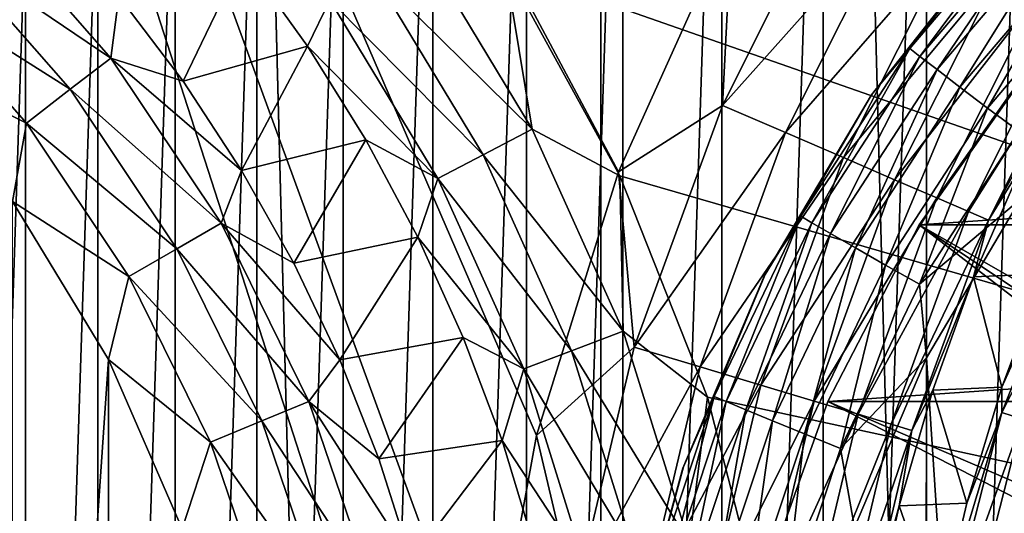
# Model space of a CAD drawing. Header units: millimetres. Extents: x -60 to 60, y -60 to 60.
# Tile 291 of 367: x 46.19 to 48.86, y 1.27 to 2.61. Entities that reach past the tile are written whole.
import ezdxf

# ---------------------------------------------------------------- set-up
doc = ezdxf.new("R2010")
doc.units = ezdxf.units.MM
doc.header["$LTSCALE"] = 81.481481
for name, color, linetype in [('184', 7, 'CONTINUOUS'), ('186', 7, 'CONTINUOUS'), ('191', 7, 'CONTINUOUS'), ('209', 7, 'CONTINUOUS'), ('229', 7, 'CONTINUOUS'), ('233', 7, 'CONTINUOUS'), ('236', 7, 'CONTINUOUS'), ('239', 7, 'CONTINUOUS'), ('3', 7, 'CONTINUOUS'), ('325', 7, 'CONTINUOUS'), ('331', 7, 'CONTINUOUS'), ('332', 7, 'CONTINUOUS'), ('34', 7, 'CONTINUOUS'), ('42', 7, 'CONTINUOUS'), ('5', 7, 'CONTINUOUS'), ('87', 7, 'CONTINUOUS'), ('9', 7, 'CONTINUOUS')]:
    doc.layers.add(name, color=color, linetype=linetype)

msp = doc.modelspace()

# ---------------------------------------------------------------- linework, layer by layer
at = {"layer": '184', "color": 7, "linetype": 'Continuous', "true_color": 0xf5f5f5}
for points in [[(48.9019, 2.2108, 2.9825), (48.7723, 1.9114, 2.9825), (48.9648, 1.92, 13.0175), (48.9019, 2.2108, 2.9825)], [(48.7723, 1.9114, 2.9825), (48.6618, 1.6045, 2.9825), (48.8491, 1.6127, 13.0175), (48.7723, 1.9114, 2.9825)], [(48.9648, 1.92, 13.0175), (48.7723, 1.9114, 2.9825), (48.8491, 1.6127, 13.0175), (48.9648, 1.92, 13.0175)], [(48.6618, 1.6045, 2.9825), (48.5708, 1.2913, 2.9825), (48.7538, 1.2985, 13.0175), (48.6618, 1.6045, 2.9825)], [(48.8491, 1.6127, 13.0175), (48.6618, 1.6045, 2.9825), (48.7538, 1.2985, 13.0175), (48.8491, 1.6127, 13.0175)], [(48.5708, 1.2913, 2.9825), (48.4997, 0.9729, 2.9825), (48.6793, 0.9788, 13.0175), (48.5708, 1.2913, 2.9825)], [(48.7538, 1.2985, 13.0175), (48.5708, 1.2913, 2.9825), (48.6793, 0.9788, 13.0175), (48.7538, 1.2985, 13.0175)]]:
    msp.add_3dface(points, dxfattribs=at)
at = {"layer": '186', "color": 7, "linetype": 'Continuous', "true_color": 0xf5f5f5}
for points in [[(48.4045, 2.9996, 2.0188), (48.0914, 2.3762, 2.0188), (48.5655, 2.9067, 2.0745), (48.4045, 2.9996, 2.0188)], [(48.4045, 2.9996, 2.0188), (48.1171, 2.8777, 2), (48.0914, 2.3762, 2.0188), (48.4045, 2.9996, 2.0188)], [(48.5655, 2.9067, 2.0745), (48.0914, 2.3762, 2.0188), (48.2621, 2.3025, 2.0745), (48.5655, 2.9067, 2.0745)], [(48.5655, 2.9067, 2.0745), (48.2621, 2.3025, 2.0745), (48.7141, 2.8209, 2.1651), (48.5655, 2.9067, 2.0745)], [(48.1171, 2.8777, 2), (47.8102, 2.1958, 2), (48.0914, 2.3762, 2.0188), (48.1171, 2.8777, 2)], [(48.7141, 2.8209, 2.1651), (48.2621, 2.3025, 2.0745), (48.4197, 2.2346, 2.1651), (48.7141, 2.8209, 2.1651)], [(48.7141, 2.8209, 2.1651), (48.4197, 2.2346, 2.1651), (48.8448, 2.7454, 2.2872), (48.7141, 2.8209, 2.1651)], [(48.8448, 2.7454, 2.2872), (48.4197, 2.2346, 2.1651), (48.5582, 2.1748, 2.2872), (48.8448, 2.7454, 2.2872)], [(48.8448, 2.7454, 2.2872), (48.5582, 2.1748, 2.2872), (48.9526, 2.6832, 2.436), (48.8448, 2.7454, 2.2872)], [(48.9526, 2.6832, 2.436), (48.5582, 2.1748, 2.2872), (48.6725, 2.1255, 2.436), (48.9526, 2.6832, 2.436)], [(48.9526, 2.6832, 2.436), (48.6725, 2.1255, 2.436), (49.0335, 2.6365, 2.6061), (48.9526, 2.6832, 2.436)], [(49.0335, 2.6365, 2.6061), (48.6725, 2.1255, 2.436), (48.7583, 2.0885, 2.6061), (49.0335, 2.6365, 2.6061)], [(49.0335, 2.6365, 2.6061), (48.7583, 2.0885, 2.6061), (49.0844, 2.6071, 2.7911), (49.0335, 2.6365, 2.6061)], [(49.0844, 2.6071, 2.7911), (48.7583, 2.0885, 2.6061), (48.8122, 2.0652, 2.7911), (49.0844, 2.6071, 2.7911)], [(49.0499, 2.5014, 2.9825), (49.0844, 2.6071, 2.7911), (48.8122, 2.0652, 2.7911), (49.0499, 2.5014, 2.9825)], [(48.9019, 2.2108, 2.9825), (49.0499, 2.5014, 2.9825), (48.8122, 2.0652, 2.7911), (48.9019, 2.2108, 2.9825)], [(48.0914, 2.3762, 2.0188), (47.8102, 2.1958, 2), (47.8528, 1.7206, 2.0188), (48.0914, 2.3762, 2.0188)], [(48.0914, 2.3762, 2.0188), (47.8528, 1.7206, 2.0188), (48.2621, 2.3025, 2.0745), (48.0914, 2.3762, 2.0188)], [(48.2621, 2.3025, 2.0745), (47.8528, 1.7206, 2.0188), (48.0309, 1.6673, 2.0745), (48.2621, 2.3025, 2.0745)], [(48.2621, 2.3025, 2.0745), (48.0309, 1.6673, 2.0745), (48.4197, 2.2346, 2.1651), (48.2621, 2.3025, 2.0745)], [(48.4197, 2.2346, 2.1651), (48.0309, 1.6673, 2.0745), (48.1953, 1.6181, 2.1651), (48.4197, 2.2346, 2.1651)], [(48.4197, 2.2346, 2.1651), (48.1953, 1.6181, 2.1651), (48.5582, 2.1748, 2.2872), (48.4197, 2.2346, 2.1651)], [(47.8102, 2.1958, 2), (47.5878, 1.4819, 2), (47.8528, 1.7206, 2.0188), (47.8102, 2.1958, 2)], [(48.7723, 1.9114, 2.9825), (48.9019, 2.2108, 2.9825), (48.8122, 2.0652, 2.7911), (48.7723, 1.9114, 2.9825)], [(48.5582, 2.1748, 2.2872), (48.1953, 1.6181, 2.1651), (48.3398, 1.5748, 2.2872), (48.5582, 2.1748, 2.2872)], [(48.5582, 2.1748, 2.2872), (48.3398, 1.5748, 2.2872), (48.6725, 2.1255, 2.436), (48.5582, 2.1748, 2.2872)], [(48.6725, 2.1255, 2.436), (48.3398, 1.5748, 2.2872), (48.4591, 1.5391, 2.436), (48.6725, 2.1255, 2.436)], [(48.6725, 2.1255, 2.436), (48.4591, 1.5391, 2.436), (48.7583, 2.0885, 2.6061), (48.6725, 2.1255, 2.436)], [(48.7583, 2.0885, 2.6061), (48.4591, 1.5391, 2.436), (48.5485, 1.5123, 2.6061), (48.7583, 2.0885, 2.6061)], [(48.7583, 2.0885, 2.6061), (48.5485, 1.5123, 2.6061), (48.8122, 2.0652, 2.7911), (48.7583, 2.0885, 2.6061)], [(48.8122, 2.0652, 2.7911), (48.5485, 1.5123, 2.6061), (48.6048, 1.4955, 2.7911), (48.8122, 2.0652, 2.7911)], [(48.7723, 1.9114, 2.9825), (48.8122, 2.0652, 2.7911), (48.6048, 1.4955, 2.7911), (48.7723, 1.9114, 2.9825)], [(48.6618, 1.6045, 2.9825), (48.7723, 1.9114, 2.9825), (48.6048, 1.4955, 2.7911), (48.6618, 1.6045, 2.9825)], [(47.8528, 1.7206, 2.0188), (47.5878, 1.4819, 2), (47.6919, 1.0418, 2.0188), (47.8528, 1.7206, 2.0188)], [(47.8528, 1.7206, 2.0188), (47.6919, 1.0418, 2.0188), (48.0309, 1.6673, 2.0745), (47.8528, 1.7206, 2.0188)], [(48.0309, 1.6673, 2.0745), (47.6919, 1.0418, 2.0188), (47.875, 1.0095, 2.0745), (48.0309, 1.6673, 2.0745)], [(48.0309, 1.6673, 2.0745), (47.875, 1.0095, 2.0745), (48.1953, 1.6181, 2.1651), (48.0309, 1.6673, 2.0745)], [(48.1953, 1.6181, 2.1651), (47.875, 1.0095, 2.0745), (48.044, 0.9797, 2.1651), (48.1953, 1.6181, 2.1651)], [(48.1953, 1.6181, 2.1651), (48.044, 0.9797, 2.1651), (48.3398, 1.5748, 2.2872), (48.1953, 1.6181, 2.1651)], [(48.5708, 1.2913, 2.9825), (48.6618, 1.6045, 2.9825), (48.6048, 1.4955, 2.7911), (48.5708, 1.2913, 2.9825)], [(48.3398, 1.5748, 2.2872), (48.044, 0.9797, 2.1651), (48.1926, 0.9535, 2.2872), (48.3398, 1.5748, 2.2872)], [(48.3398, 1.5748, 2.2872), (48.1926, 0.9535, 2.2872), (48.4591, 1.5391, 2.436), (48.3398, 1.5748, 2.2872)], [(48.4591, 1.5391, 2.436), (48.1926, 0.9535, 2.2872), (48.3152, 0.9319, 2.436), (48.4591, 1.5391, 2.436)], [(48.4591, 1.5391, 2.436), (48.3152, 0.9319, 2.436), (48.5485, 1.5123, 2.6061), (48.4591, 1.5391, 2.436)], [(48.5485, 1.5123, 2.6061), (48.3152, 0.9319, 2.436), (48.4071, 0.9156, 2.6061), (48.5485, 1.5123, 2.6061)], [(48.5485, 1.5123, 2.6061), (48.4071, 0.9156, 2.6061), (48.6048, 1.4955, 2.7911), (48.5485, 1.5123, 2.6061)], [(48.6048, 1.4955, 2.7911), (48.4071, 0.9156, 2.6061), (48.465, 0.9054, 2.7911), (48.6048, 1.4955, 2.7911)], [(48.5708, 1.2913, 2.9825), (48.6048, 1.4955, 2.7911), (48.465, 0.9054, 2.7911), (48.5708, 1.2913, 2.9825)], [(47.5878, 1.4819, 2), (47.453, 0.7464, 2), (47.6919, 1.0418, 2.0188), (47.5878, 1.4819, 2)], [(48.4997, 0.9729, 2.9825), (48.5708, 1.2913, 2.9825), (48.465, 0.9054, 2.7911), (48.4997, 0.9729, 2.9825)]]:
    msp.add_3dface(points, dxfattribs=at)
at = {"layer": '191', "color": 7, "linetype": 'Continuous', "true_color": 0xf5f5f5}
for points in [[(48.9648, 1.92, 13.0175), (48.8491, 1.6127, 13.0175), (49.0802, 2.1269, 13.2089), (48.9648, 1.92, 13.0175)], [(48.8491, 1.6127, 13.0175), (48.8492, 1.5436, 13.2089), (49.0802, 2.1269, 13.2089), (48.8491, 1.6127, 13.0175)], [(48.8492, 1.5436, 13.2089), (49.1333, 2.1018, 13.3939), (49.0802, 2.1269, 13.2089), (48.8492, 1.5436, 13.2089)], [(48.9051, 1.5255, 13.3939), (49.1333, 2.1018, 13.3939), (48.8492, 1.5436, 13.2089), (48.9051, 1.5255, 13.3939)], [(48.8491, 1.6127, 13.0175), (48.7538, 1.2985, 13.0175), (48.8492, 1.5436, 13.2089), (48.8491, 1.6127, 13.0175)], [(48.6793, 0.9788, 13.0175), (48.6932, 0.936, 13.2089), (48.8492, 1.5436, 13.2089), (48.6793, 0.9788, 13.0175)], [(48.7538, 1.2985, 13.0175), (48.6793, 0.9788, 13.0175), (48.8492, 1.5436, 13.2089), (48.7538, 1.2985, 13.0175)], [(48.6932, 0.936, 13.2089), (48.9051, 1.5255, 13.3939), (48.8492, 1.5436, 13.2089), (48.6932, 0.936, 13.2089)], [(48.751, 0.925, 13.3939), (48.9051, 1.5255, 13.3939), (48.6932, 0.936, 13.2089), (48.751, 0.925, 13.3939)], [(48.751, 0.925, 13.3939), (48.9696, 1.4195, 13.5639), (48.9051, 1.5255, 13.3939), (48.751, 0.925, 13.3939)], [(48.903, 1.2469, 13.5388), (48.9696, 1.4195, 13.5639), (48.751, 0.925, 13.3939), (48.903, 1.2469, 13.5388)]]:
    msp.add_3dface(points, dxfattribs=at)
at = {"layer": '209', "color": 151, "linetype": 'Continuous', "true_color": 0x7dbfed}
for points in [[(46.0737, 33.4741, 28.5), (47.7624, -31.017, 28.5), (47.7624, 31.017, 28.5), (46.0737, 33.4741, 28.5)], [(46.0737, -33.4741, 28.5), (47.7624, -31.017, 28.5), (46.0737, 33.4741, 28.5), (46.0737, -33.4741, 28.5)], [(47.7624, 31.017, 28.5), (49.3203, -28.4747, 28.5), (49.3203, 28.4747, 28.5), (47.7624, 31.017, 28.5)], [(47.7624, -31.017, 28.5), (49.3203, -28.4747, 28.5), (47.7624, 31.017, 28.5), (47.7624, -31.017, 28.5)]]:
    msp.add_3dface(points, dxfattribs=at)
at = {"layer": '229', "color": 151, "linetype": 'Continuous', "true_color": 0x7dbfed}
for points in [[(48.6446, -4.3016, 17.3), (48.9277, 4.3483, 17.3), (48.9277, -4.3483, 17.3), (48.6446, -4.3016, 17.3)], [(48.6446, 4.3016, 17.3), (48.9277, 4.3483, 17.3), (48.6446, -4.3016, 17.3), (48.6446, 4.3016, 17.3)], [(48.365, -4.2364, 17.3), (48.6446, 4.3016, 17.3), (48.6446, -4.3016, 17.3), (48.365, -4.2364, 17.3)], [(48.365, 4.2364, 17.3), (48.6446, 4.3016, 17.3), (48.365, -4.2364, 17.3), (48.365, 4.2364, 17.3)], [(48.0904, 4.1531, 17.3), (48.365, 4.2364, 17.3), (48.0904, -4.1531, 17.3), (48.0904, 4.1531, 17.3)], [(48.0904, -4.1531, 17.3), (48.365, 4.2364, 17.3), (48.365, -4.2364, 17.3), (48.0904, -4.1531, 17.3)], [(47.8218, 4.052, 17.3), (48.0904, 4.1531, 17.3), (47.8218, -4.052, 17.3), (47.8218, 4.052, 17.3)], [(47.8218, -4.052, 17.3), (48.0904, 4.1531, 17.3), (48.0904, -4.1531, 17.3), (47.8218, -4.052, 17.3)], [(47.5604, 3.9336, 17.3), (47.8218, 4.052, 17.3), (47.5604, -3.9336, 17.3), (47.5604, 3.9336, 17.3)], [(47.5604, -3.9336, 17.3), (47.8218, 4.052, 17.3), (47.8218, -4.052, 17.3), (47.5604, -3.9336, 17.3)], [(47.3072, 3.7983, 17.3), (47.5604, 3.9336, 17.3), (47.3072, -3.7983, 17.3), (47.3072, 3.7983, 17.3)], [(47.3072, -3.7983, 17.3), (47.5604, 3.9336, 17.3), (47.5604, -3.9336, 17.3), (47.3072, -3.7983, 17.3)], [(47.0635, 3.6467, 17.3), (47.3072, 3.7983, 17.3), (47.0635, -3.6467, 17.3), (47.0635, 3.6467, 17.3)], [(47.0635, -3.6467, 17.3), (47.3072, 3.7983, 17.3), (47.3072, -3.7983, 17.3), (47.0635, -3.6467, 17.3)], [(46.8302, 3.4796, 17.3), (47.0635, 3.6467, 17.3), (46.8302, -3.4796, 17.3), (46.8302, 3.4796, 17.3)], [(46.8302, -3.4796, 17.3), (47.0635, 3.6467, 17.3), (47.0635, -3.6467, 17.3), (46.8302, -3.4796, 17.3)], [(46.6083, 3.2975, 17.3), (46.8302, 3.4796, 17.3), (46.6083, -3.2975, 17.3), (46.6083, 3.2975, 17.3)], [(46.6083, -3.2975, 17.3), (46.8302, 3.4796, 17.3), (46.8302, -3.4796, 17.3), (46.6083, -3.2975, 17.3)], [(46.3989, 3.1013, 17.3), (46.6083, 3.2975, 17.3), (46.3989, -3.1013, 17.3), (46.3989, 3.1013, 17.3)], [(46.3989, -3.1013, 17.3), (46.6083, 3.2975, 17.3), (46.6083, -3.2975, 17.3), (46.3989, -3.1013, 17.3)], [(46.2027, 2.8918, 17.3), (46.3989, 3.1013, 17.3), (46.2027, -2.8918, 17.3), (46.2027, 2.8918, 17.3)], [(46.2027, -2.8918, 17.3), (46.3989, 3.1013, 17.3), (46.3989, -3.1013, 17.3), (46.2027, -2.8918, 17.3)], [(46.0206, 2.67, 17.3), (46.2027, 2.8918, 17.3), (46.0206, -2.67, 17.3), (46.0206, 2.67, 17.3)], [(46.0206, -2.67, 17.3), (46.2027, 2.8918, 17.3), (46.2027, -2.8918, 17.3), (46.0206, -2.67, 17.3)]]:
    msp.add_3dface(points, dxfattribs=at)
at = {"layer": '233', "color": 151, "linetype": 'Continuous', "true_color": 0x7dbfed}
for points in [[(48.4947, 2.4032, 21.5571), (48.846, 2.8486, 21.5571), (48.496, 2.4051, 22.5485), (48.4947, 2.4032, 21.5571)], [(48.496, 2.4051, 22.5485), (48.846, 2.8486, 21.5571), (48.847, 2.8497, 22.554), (48.496, 2.4051, 22.5485)], [(48.2059, 1.9151, 21.5571), (48.4947, 2.4032, 21.5571), (48.2073, 1.9177, 22.5441), (48.2059, 1.9151, 21.5571)], [(48.2073, 1.9177, 22.5441), (48.4947, 2.4032, 21.5571), (48.496, 2.4051, 22.5485), (48.2073, 1.9177, 22.5441)], [(47.9847, 1.3928, 21.5571), (48.2059, 1.9151, 21.5571), (47.9859, 1.3963, 22.5407), (47.9847, 1.3928, 21.5571)], [(47.9859, 1.3963, 22.5407), (48.2059, 1.9151, 21.5571), (48.2073, 1.9177, 22.5441), (47.9859, 1.3963, 22.5407)], [(47.835, 0.8457, 21.5571), (47.9847, 1.3928, 21.5571), (47.8359, 0.8501, 22.5384), (47.835, 0.8457, 21.5571)], [(47.8359, 0.8501, 22.5384), (47.9847, 1.3928, 21.5571), (47.9859, 1.3963, 22.5407), (47.8359, 0.8501, 22.5384)]]:
    msp.add_3dface(points, dxfattribs=at)
at = {"layer": '236', "color": 151, "linetype": 'Continuous', "true_color": 0x7dbfed}
for points in [[(48.6447, 1.6921, 23.044), (48.8995, 2.1221, 23.0485), (48.894, -2.1141, 23.0484), (48.6447, 1.6921, 23.044)], [(48.4494, 1.232, 23.0406), (48.6447, 1.6921, 23.044), (48.6403, -1.6834, 23.0439), (48.4494, 1.232, 23.0406)], [(48.6403, -1.6834, 23.0439), (48.6447, 1.6921, 23.044), (48.894, -2.1141, 23.0484), (48.6403, -1.6834, 23.0439)]]:
    msp.add_3dface(points, dxfattribs=at)
at = {"layer": '239', "color": 151, "linetype": 'Continuous', "true_color": 0x7dbfed}
for points in [[(48.95, 2.9438, 22.6603), (48.627, 2.5086, 22.7604), (48.5992, 2.5306, 22.6541), (48.95, 2.9438, 22.6603)], [(48.847, 2.8497, 22.554), (48.95, 2.9438, 22.6603), (48.5992, 2.5306, 22.6541), (48.847, 2.8497, 22.554)], [(48.9747, 2.9181, 22.7665), (48.627, 2.5086, 22.7604), (48.95, 2.9438, 22.6603), (48.9747, 2.9181, 22.7665)], [(48.9747, 2.9181, 22.7665), (48.6731, 2.473, 22.8561), (48.627, 2.5086, 22.7604), (48.9747, 2.9181, 22.7665)], [(49.0159, 2.8767, 22.8621), (48.6731, 2.473, 22.8561), (48.9747, 2.9181, 22.7665), (49.0159, 2.8767, 22.8621)], [(49.0159, 2.8767, 22.8621), (48.7352, 2.4257, 22.9364), (48.6731, 2.473, 22.8561), (49.0159, 2.8767, 22.8621)], [(49.0715, 2.8217, 22.9423), (48.7352, 2.4257, 22.9364), (49.0159, 2.8767, 22.8621), (49.0715, 2.8217, 22.9423)], [(48.496, 2.4051, 22.5485), (48.847, 2.8497, 22.554), (48.5992, 2.5306, 22.6541), (48.496, 2.4051, 22.5485)], [(49.0715, 2.8217, 22.9423), (48.8103, 2.369, 22.9974), (48.7352, 2.4257, 22.9364), (49.0715, 2.8217, 22.9423)], [(49.1387, 2.7558, 23.0031), (48.8103, 2.369, 22.9974), (49.0715, 2.8217, 22.9423), (49.1387, 2.7558, 23.0031)], [(49.1387, 2.7558, 23.0031), (48.8944, 2.3059, 23.0359), (48.8103, 2.369, 22.9974), (49.1387, 2.7558, 23.0031)], [(48.5992, 2.5306, 22.6541), (48.3343, 2.058, 22.7553), (48.304, 2.0761, 22.649), (48.5992, 2.5306, 22.6541)], [(48.496, 2.4051, 22.5485), (48.5992, 2.5306, 22.6541), (48.304, 2.0761, 22.649), (48.496, 2.4051, 22.5485)], [(48.627, 2.5086, 22.7604), (48.3343, 2.058, 22.7553), (48.5992, 2.5306, 22.6541), (48.627, 2.5086, 22.7604)], [(48.627, 2.5086, 22.7604), (48.3846, 2.0288, 22.8511), (48.3343, 2.058, 22.7553), (48.627, 2.5086, 22.7604)], [(48.6731, 2.473, 22.8561), (48.3846, 2.0288, 22.8511), (48.627, 2.5086, 22.7604), (48.6731, 2.473, 22.8561)], [(48.6731, 2.473, 22.8561), (48.4523, 1.99, 22.9315), (48.3846, 2.0288, 22.8511), (48.6731, 2.473, 22.8561)], [(48.7352, 2.4257, 22.9364), (48.4523, 1.99, 22.9315), (48.6731, 2.473, 22.8561), (48.7352, 2.4257, 22.9364)], [(48.2073, 1.9177, 22.5441), (48.496, 2.4051, 22.5485), (48.304, 2.0761, 22.649), (48.2073, 1.9177, 22.5441)], [(48.7352, 2.4257, 22.9364), (48.5339, 1.9435, 22.9926), (48.4523, 1.99, 22.9315), (48.7352, 2.4257, 22.9364)], [(48.8103, 2.369, 22.9974), (48.5339, 1.9435, 22.9926), (48.7352, 2.4257, 22.9364), (48.8103, 2.369, 22.9974)], [(48.8103, 2.369, 22.9974), (48.6254, 1.8917, 23.0312), (48.5339, 1.9435, 22.9926), (48.8103, 2.369, 22.9974)], [(48.8944, 2.3059, 23.0359), (48.6254, 1.8917, 23.0312), (48.8103, 2.369, 22.9974), (48.8944, 2.3059, 23.0359)], [(48.8944, 2.3059, 23.0359), (48.8995, 2.1221, 23.0485), (48.6254, 1.8917, 23.0312), (48.8944, 2.3059, 23.0359)], [(48.8995, 2.1221, 23.0485), (48.6447, 1.6921, 23.044), (48.6254, 1.8917, 23.0312), (48.8995, 2.1221, 23.0485)], [(48.304, 2.0761, 22.649), (48.1016, 1.5737, 22.7512), (48.0692, 1.5875, 22.6449), (48.304, 2.0761, 22.649)], [(48.2073, 1.9177, 22.5441), (48.304, 2.0761, 22.649), (48.0692, 1.5875, 22.6449), (48.2073, 1.9177, 22.5441)], [(48.3343, 2.058, 22.7553), (48.1016, 1.5737, 22.7512), (48.304, 2.0761, 22.649), (48.3343, 2.058, 22.7553)], [(48.3343, 2.058, 22.7553), (48.1552, 1.5514, 22.8471), (48.1016, 1.5737, 22.7512), (48.3343, 2.058, 22.7553)], [(48.3846, 2.0288, 22.8511), (48.1552, 1.5514, 22.8471), (48.3343, 2.058, 22.7553), (48.3846, 2.0288, 22.8511)], [(48.3846, 2.0288, 22.8511), (48.2272, 1.5217, 22.9276), (48.1552, 1.5514, 22.8471), (48.3846, 2.0288, 22.8511)], [(48.4523, 1.99, 22.9315), (48.2272, 1.5217, 22.9276), (48.3846, 2.0288, 22.8511), (48.4523, 1.99, 22.9315)], [(48.4523, 1.99, 22.9315), (48.3141, 1.4861, 22.9887), (48.2272, 1.5217, 22.9276), (48.4523, 1.99, 22.9315)], [(48.5339, 1.9435, 22.9926), (48.3141, 1.4861, 22.9887), (48.4523, 1.99, 22.9315), (48.5339, 1.9435, 22.9926)], [(48.5339, 1.9435, 22.9926), (48.4115, 1.4465, 23.0274), (48.3141, 1.4861, 22.9887), (48.5339, 1.9435, 22.9926)], [(48.6254, 1.8917, 23.0312), (48.4115, 1.4465, 23.0274), (48.5339, 1.9435, 22.9926), (48.6254, 1.8917, 23.0312)], [(47.9859, 1.3963, 22.5407), (48.2073, 1.9177, 22.5441), (48.0692, 1.5875, 22.6449), (47.9859, 1.3963, 22.5407)], [(48.6254, 1.8917, 23.0312), (48.6447, 1.6921, 23.044), (48.4115, 1.4465, 23.0274), (48.6254, 1.8917, 23.0312)], [(48.6447, 1.6921, 23.044), (48.4494, 1.232, 23.0406), (48.4115, 1.4465, 23.0274), (48.6447, 1.6921, 23.044)], [(48.0692, 1.5875, 22.6449), (47.9326, 1.0637, 22.7483), (47.8987, 1.073, 22.6419), (48.0692, 1.5875, 22.6449)], [(47.9859, 1.3963, 22.5407), (48.0692, 1.5875, 22.6449), (47.8987, 1.073, 22.6419), (47.9859, 1.3963, 22.5407)], [(48.1016, 1.5737, 22.7512), (47.9326, 1.0637, 22.7483), (48.0692, 1.5875, 22.6449), (48.1016, 1.5737, 22.7512)], [(48.1016, 1.5737, 22.7512), (47.9886, 1.0486, 22.8442), (47.9326, 1.0637, 22.7483), (48.1016, 1.5737, 22.7512)], [(48.1552, 1.5514, 22.8471), (47.9886, 1.0486, 22.8442), (48.1016, 1.5737, 22.7512), (48.1552, 1.5514, 22.8471)], [(48.1552, 1.5514, 22.8471), (48.0638, 1.0285, 22.9247), (47.9886, 1.0486, 22.8442), (48.1552, 1.5514, 22.8471)], [(48.2272, 1.5217, 22.9276), (48.0638, 1.0285, 22.9247), (48.1552, 1.5514, 22.8471), (48.2272, 1.5217, 22.9276)], [(48.2272, 1.5217, 22.9276), (48.1545, 1.0045, 22.9859), (48.0638, 1.0285, 22.9247), (48.2272, 1.5217, 22.9276)], [(48.3141, 1.4861, 22.9887), (48.1545, 1.0045, 22.9859), (48.2272, 1.5217, 22.9276), (48.3141, 1.4861, 22.9887)], [(48.3141, 1.4861, 22.9887), (48.2561, 0.9777, 23.0247), (48.1545, 1.0045, 22.9859), (48.3141, 1.4861, 22.9887)], [(48.4115, 1.4465, 23.0274), (48.2561, 0.9777, 23.0247), (48.3141, 1.4861, 22.9887), (48.4115, 1.4465, 23.0274)], [(48.4115, 1.4465, 23.0274), (48.4494, 1.232, 23.0406), (48.2561, 0.9777, 23.0247), (48.4115, 1.4465, 23.0274)], [(47.8359, 0.8501, 22.5384), (47.9859, 1.3963, 22.5407), (47.8987, 1.073, 22.6419), (47.8359, 0.8501, 22.5384)]]:
    msp.add_3dface(points, dxfattribs=at)
at = {"layer": '3', "color": 7, "linetype": 'Continuous', "true_color": 0xf5f5f5}
for points in [[(55.2898, 2.9464, -3), (55.3683, 0, -3), (47.5035, 2.7496, -3), (55.2898, 2.9464, -3)], [(47.5035, 2.7496, -3), (55.3683, 0, -3), (47.8139, 2.1849, -3), (47.5035, 2.7496, -3)], [(47.8139, 2.1849, -3), (55.3683, 0, -3), (48.0512, 1.5857, -3), (47.8139, 2.1849, -3)], [(48.0512, 1.5857, -3), (55.3683, 0, -3), (48.2114, 0.9616, -3), (48.0512, 1.5857, -3)]]:
    msp.add_3dface(points, dxfattribs=at)
at = {"layer": '325', "linetype": 'Continuous'}
for points in [[(55.0641, 2.4927, 21.4), (48.625, 2.0522, 21.4), (55.375, 2.0522, 21.4), (55.0641, 2.4927, 21.4)], [(48.9359, 2.4927, 21.4), (48.625, 2.0522, 21.4), (55.0641, 2.4927, 21.4), (48.9359, 2.4927, 21.4)], [(55.375, 2.0522, 21.4), (48.377, 1.5736, 21.4), (55.623, 1.5736, 21.4), (55.375, 2.0522, 21.4)], [(48.625, 2.0522, 21.4), (48.377, 1.5736, 21.4), (55.375, 2.0522, 21.4), (48.625, 2.0522, 21.4)], [(48.377, 1.5736, 21.4), (48.1965, 1.0656, 21.4), (55.623, 1.5736, 21.4), (48.377, 1.5736, 21.4)], [(55.623, 1.5736, 21.4), (48.1965, 1.0656, 21.4), (51.2783, 1.25, 21.4), (55.623, 1.5736, 21.4)]]:
    msp.add_3dface(points, dxfattribs=at)
at = {"layer": '331', "linetype": 'Continuous'}
for points in [[(48.9359, 2.4928, 21.05), (50.4931, 0.9845, 18.9), (48.625, 2.0524, 21.05), (48.9359, 2.4928, 21.05)], [(48.625, 2.0524, 21.05), (50.3516, 0.7231, 18.9), (48.377, 1.5737, 21.05), (48.625, 2.0524, 21.05)], [(50.4931, 0.9845, 18.9), (50.4169, 0.8567, 18.9), (48.625, 2.0524, 21.05), (50.4931, 0.9845, 18.9)], [(50.4169, 0.8567, 18.9), (50.3516, 0.7231, 18.9), (48.625, 2.0524, 21.05), (50.4169, 0.8567, 18.9)], [(48.377, 1.5737, 21.05), (50.2975, 0.5845, 18.9), (48.1965, 1.0657, 21.05), (48.377, 1.5737, 21.05)], [(50.3516, 0.7231, 18.9), (50.2975, 0.5845, 18.9), (48.377, 1.5737, 21.05), (50.3516, 0.7231, 18.9)]]:
    msp.add_3dface(points, dxfattribs=at)
at = {"layer": '332', "linetype": 'Continuous'}
for points in [[(48.9359, 2.4927, 21.4), (48.9359, 2.4928, 21.05), (48.625, 2.0524, 21.05), (48.9359, 2.4927, 21.4)], [(48.625, 2.0522, 21.4), (48.9359, 2.4927, 21.4), (48.625, 2.0524, 21.05), (48.625, 2.0522, 21.4)], [(48.625, 2.0522, 21.4), (48.625, 2.0524, 21.05), (48.377, 1.5737, 21.05), (48.625, 2.0522, 21.4)], [(48.377, 1.5736, 21.4), (48.625, 2.0522, 21.4), (48.377, 1.5737, 21.05), (48.377, 1.5736, 21.4)], [(48.377, 1.5736, 21.4), (48.377, 1.5737, 21.05), (48.1965, 1.0657, 21.05), (48.377, 1.5736, 21.4)], [(48.1965, 1.0656, 21.4), (48.377, 1.5736, 21.4), (48.1965, 1.0657, 21.05), (48.1965, 1.0656, 21.4)]]:
    msp.add_3dface(points, dxfattribs=at)
at = {"layer": '34', "color": 7, "linetype": 'Continuous', "true_color": 0xf5f5f5}
for points in [[(47.2655, 2.8263, -3.0154), (47.5764, 2.3121, -3.0154), (47.1419, 2.741, -3.061), (47.2655, 2.8263, -3.0154)], [(47.2655, 2.8263, -3.0154), (47.5035, 2.7496, -3), (47.5764, 2.3121, -3.0154), (47.2655, 2.8263, -3.0154)], [(46.9672, 2.5366, -3.2343), (46.7932, 2.7794, -3.2343), (47.028, 2.6623, -3.135), (46.9672, 2.5366, -3.2343)], [(47.5035, 2.7496, -3), (47.8139, 2.1849, -3), (47.5764, 2.3121, -3.0154), (47.5035, 2.7496, -3)], [(47.1419, 2.741, -3.061), (47.4433, 2.2423, -3.061), (47.028, 2.6623, -3.135), (47.1419, 2.741, -3.061)], [(47.1419, 2.741, -3.061), (47.5764, 2.3121, -3.0154), (47.4433, 2.2423, -3.061), (47.1419, 2.741, -3.061)], [(46.9672, 2.5366, -3.2343), (47.028, 2.6623, -3.135), (47.3208, 2.178, -3.135), (46.9672, 2.5366, -3.2343)], [(47.028, 2.6623, -3.135), (47.4433, 2.2423, -3.061), (47.3208, 2.178, -3.135), (47.028, 2.6623, -3.135)], [(47.1249, 2.2828, -3.2343), (46.9672, 2.5366, -3.2343), (47.3208, 2.178, -3.135), (47.1249, 2.2828, -3.2343)], [(47.5764, 2.3121, -3.0154), (47.8229, 1.7643, -3.0154), (47.4433, 2.2423, -3.061), (47.5764, 2.3121, -3.0154)], [(47.5764, 2.3121, -3.0154), (47.8139, 2.1849, -3), (47.8229, 1.7643, -3.0154), (47.5764, 2.3121, -3.0154)], [(47.2658, 2.0194, -3.2343), (47.1249, 2.2828, -3.2343), (47.3208, 2.178, -3.135), (47.2658, 2.0194, -3.2343)], [(47.4433, 2.2423, -3.061), (47.6825, 1.711, -3.061), (47.3208, 2.178, -3.135), (47.4433, 2.2423, -3.061)], [(47.4433, 2.2423, -3.061), (47.8229, 1.7643, -3.0154), (47.6825, 1.711, -3.061), (47.4433, 2.2423, -3.061)], [(47.2658, 2.0194, -3.2343), (47.3208, 2.178, -3.135), (47.553, 1.6619, -3.135), (47.2658, 2.0194, -3.2343)], [(47.3208, 2.178, -3.135), (47.6825, 1.711, -3.061), (47.553, 1.6619, -3.135), (47.3208, 2.178, -3.135)], [(47.8139, 2.1849, -3), (48.0512, 1.5857, -3), (47.8229, 1.7643, -3.0154), (47.8139, 2.1849, -3)], [(47.3891, 1.7472, -3.2343), (47.2658, 2.0194, -3.2343), (47.553, 1.6619, -3.135), (47.3891, 1.7472, -3.2343)], [(47.8229, 1.7643, -3.0154), (48.0017, 1.1907, -3.0154), (47.6825, 1.711, -3.061), (47.8229, 1.7643, -3.0154)], [(47.8229, 1.7643, -3.0154), (48.0512, 1.5857, -3), (48.0017, 1.1907, -3.0154), (47.8229, 1.7643, -3.0154)], [(47.4943, 1.4676, -3.2343), (47.3891, 1.7472, -3.2343), (47.553, 1.6619, -3.135), (47.4943, 1.4676, -3.2343)], [(47.6825, 1.711, -3.061), (47.8558, 1.1547, -3.061), (47.553, 1.6619, -3.135), (47.6825, 1.711, -3.061)], [(47.6825, 1.711, -3.061), (48.0017, 1.1907, -3.0154), (47.8558, 1.1547, -3.061), (47.6825, 1.711, -3.061)], [(47.4943, 1.4676, -3.2343), (47.553, 1.6619, -3.135), (47.7214, 1.1216, -3.135), (47.4943, 1.4676, -3.2343)], [(47.553, 1.6619, -3.135), (47.8558, 1.1547, -3.061), (47.7214, 1.1216, -3.135), (47.553, 1.6619, -3.135)], [(48.0512, 1.5857, -3), (48.2114, 0.9616, -3), (48.0017, 1.1907, -3.0154), (48.0512, 1.5857, -3)], [(47.5811, 1.1817, -3.2343), (47.4943, 1.4676, -3.2343), (47.7214, 1.1216, -3.135), (47.5811, 1.1817, -3.2343)]]:
    msp.add_3dface(points, dxfattribs=at)
at = {"layer": '42', "color": 7, "linetype": 'Continuous', "true_color": 0xf5f5f5}
for points in [[(46.4343, 2.504, -3.665), (45.9816, 2.8107, -3.739), (46.0795, 2.9086, -3.665), (46.4343, 2.504, -3.665)], [(46.4556, 2.6722, -3.5657), (46.4343, 2.504, -3.665), (46.0795, 2.9086, -3.665), (46.4556, 2.6722, -3.5657)], [(46.3245, 2.4198, -3.739), (45.8754, 2.7045, -3.7846), (45.9816, 2.8107, -3.739), (46.3245, 2.4198, -3.739)], [(46.3245, 2.4198, -3.739), (45.9816, 2.8107, -3.739), (46.4343, 2.504, -3.665), (46.3245, 2.4198, -3.739)], [(46.2053, 2.3283, -3.7846), (45.852, 2.5041, -3.8), (45.8754, 2.7045, -3.7846), (46.2053, 2.3283, -3.7846)], [(46.2053, 2.3283, -3.7846), (45.8754, 2.7045, -3.7846), (46.3245, 2.4198, -3.739), (46.2053, 2.3283, -3.7846)], [(46.4556, 2.6722, -3.5657), (46.6303, 2.4418, -3.5657), (46.4343, 2.504, -3.665), (46.4556, 2.6722, -3.5657)], [(46.1681, 2.1157, -3.8), (45.852, 2.5041, -3.8), (46.2053, 2.3283, -3.7846), (46.1681, 2.1157, -3.8)], [(46.7332, 2.0567, -3.665), (46.3245, 2.4198, -3.739), (46.4343, 2.504, -3.665), (46.7332, 2.0567, -3.665)], [(46.6303, 2.4418, -3.5657), (46.7888, 2.2001, -3.5657), (46.4343, 2.504, -3.665), (46.6303, 2.4418, -3.5657)], [(46.7888, 2.2001, -3.5657), (46.7332, 2.0567, -3.665), (46.4343, 2.504, -3.665), (46.7888, 2.2001, -3.5657)], [(46.6133, 1.9875, -3.739), (46.2053, 2.3283, -3.7846), (46.3245, 2.4198, -3.739), (46.6133, 1.9875, -3.739)], [(46.6133, 1.9875, -3.739), (46.3245, 2.4198, -3.739), (46.7332, 2.0567, -3.665), (46.6133, 1.9875, -3.739)], [(46.4832, 1.9124, -3.7846), (46.1681, 2.1157, -3.8), (46.2053, 2.3283, -3.7846), (46.4832, 1.9124, -3.7846)], [(46.4832, 1.9124, -3.7846), (46.2053, 2.3283, -3.7846), (46.6133, 1.9875, -3.739), (46.4832, 1.9124, -3.7846)], [(46.7888, 2.2001, -3.5657), (46.9305, 1.9481, -3.5657), (46.7332, 2.0567, -3.665), (46.7888, 2.2001, -3.5657)], [(46.4282, 1.6879, -3.8), (46.1681, 2.1157, -3.8), (46.4832, 1.9124, -3.7846), (46.4282, 1.6879, -3.8)], [(46.9712, 1.5741, -3.665), (46.6133, 1.9875, -3.739), (46.7332, 2.0567, -3.665), (46.9712, 1.5741, -3.665)], [(46.9305, 1.9481, -3.5657), (47.0547, 1.687, -3.5657), (46.7332, 2.0567, -3.665), (46.9305, 1.9481, -3.5657)], [(47.0547, 1.687, -3.5657), (46.9712, 1.5741, -3.665), (46.7332, 2.0567, -3.665), (47.0547, 1.687, -3.5657)], [(46.8433, 1.5211, -3.739), (46.4832, 1.9124, -3.7846), (46.6133, 1.9875, -3.739), (46.8433, 1.5211, -3.739)], [(46.8433, 1.5211, -3.739), (46.6133, 1.9875, -3.739), (46.9712, 1.5741, -3.665), (46.8433, 1.5211, -3.739)], [(46.7045, 1.4636, -3.7846), (46.4282, 1.6879, -3.8), (46.4832, 1.9124, -3.7846), (46.7045, 1.4636, -3.7846)], [(46.7045, 1.4636, -3.7846), (46.4832, 1.9124, -3.7846), (46.8433, 1.5211, -3.739), (46.7045, 1.4636, -3.7846)], [(46.6277, 1.2286, -3.8), (46.4282, 1.6879, -3.8), (46.7045, 1.4636, -3.7846), (46.6277, 1.2286, -3.8)], [(47.0547, 1.687, -3.5657), (47.1608, 1.418, -3.5657), (46.9712, 1.5741, -3.665), (47.0547, 1.687, -3.5657)], [(47.1441, 1.0646, -3.665), (46.8433, 1.5211, -3.739), (46.9712, 1.5741, -3.665), (47.1441, 1.0646, -3.665)], [(47.1608, 1.418, -3.5657), (47.2482, 1.1424, -3.5657), (46.9712, 1.5741, -3.665), (47.1608, 1.418, -3.5657)], [(47.2482, 1.1424, -3.5657), (47.1441, 1.0646, -3.665), (46.9712, 1.5741, -3.665), (47.2482, 1.1424, -3.5657)], [(47.0104, 1.0288, -3.739), (46.7045, 1.4636, -3.7846), (46.8433, 1.5211, -3.739), (47.0104, 1.0288, -3.739)], [(47.0104, 1.0288, -3.739), (46.8433, 1.5211, -3.739), (47.1441, 1.0646, -3.665), (47.0104, 1.0288, -3.739)], [(46.8653, 0.9899, -3.7846), (46.6277, 1.2286, -3.8), (46.7045, 1.4636, -3.7846), (46.8653, 0.9899, -3.7846)], [(46.8653, 0.9899, -3.7846), (46.7045, 1.4636, -3.7846), (47.0104, 1.0288, -3.739), (46.8653, 0.9899, -3.7846)]]:
    msp.add_3dface(points, dxfattribs=at)
at = {"layer": '5', "color": 7, "linetype": 'Continuous', "true_color": 0xf5f5f5}
for points in [[(46.4282, 1.6879, -3.8), (46.1681, -2.1157, -3.8), (46.1681, 2.1157, -3.8), (46.4282, 1.6879, -3.8)], [(46.4282, -1.6879, -3.8), (46.1681, -2.1157, -3.8), (46.4282, 1.6879, -3.8), (46.4282, -1.6879, -3.8)], [(46.6277, 1.2286, -3.8), (46.4282, -1.6879, -3.8), (46.4282, 1.6879, -3.8), (46.6277, 1.2286, -3.8)]]:
    msp.add_3dface(points, dxfattribs=at)
at = {"layer": '87', "color": 7, "linetype": 'Continuous', "true_color": 0xf5f5f5}
for points in [[(48.1171, 2.8777, 2), (45, 7.4591, 2), (47.8102, 2.1958, 2), (48.1171, 2.8777, 2)], [(47.4078, 0, 2), (45, 7.4591, 2), (46.1719, 0.492, 2), (47.4078, 0, 2)], [(47.453, 0.7464, 2), (45, 7.4591, 2), (47.4078, 0, 2), (47.453, 0.7464, 2)], [(47.5878, 1.4819, 2), (45, 7.4591, 2), (47.453, 0.7464, 2), (47.5878, 1.4819, 2)], [(47.8102, 2.1958, 2), (45, 7.4591, 2), (47.5878, 1.4819, 2), (47.8102, 2.1958, 2)]]:
    msp.add_3dface(points, dxfattribs=at)
at = {"layer": '9', "color": 7, "linetype": 'Continuous', "true_color": 0xf5f5f5}
for points in [[(46.6303, 2.4418, -3.5657), (46.4556, 2.6722, -3.5657), (46.7932, 2.7794, -3.2343), (46.6303, 2.4418, -3.5657)], [(46.9672, 2.5366, -3.2343), (46.6303, 2.4418, -3.5657), (46.7932, 2.7794, -3.2343), (46.9672, 2.5366, -3.2343)], [(46.7888, 2.2001, -3.5657), (46.6303, 2.4418, -3.5657), (46.9672, 2.5366, -3.2343), (46.7888, 2.2001, -3.5657)], [(47.1249, 2.2828, -3.2343), (46.7888, 2.2001, -3.5657), (46.9672, 2.5366, -3.2343), (47.1249, 2.2828, -3.2343)], [(46.9305, 1.9481, -3.5657), (46.7888, 2.2001, -3.5657), (47.1249, 2.2828, -3.2343), (46.9305, 1.9481, -3.5657)], [(47.2658, 2.0194, -3.2343), (46.9305, 1.9481, -3.5657), (47.1249, 2.2828, -3.2343), (47.2658, 2.0194, -3.2343)], [(47.0547, 1.687, -3.5657), (46.9305, 1.9481, -3.5657), (47.2658, 2.0194, -3.2343), (47.0547, 1.687, -3.5657)], [(47.3891, 1.7472, -3.2343), (47.0547, 1.687, -3.5657), (47.2658, 2.0194, -3.2343), (47.3891, 1.7472, -3.2343)], [(47.1608, 1.418, -3.5657), (47.0547, 1.687, -3.5657), (47.3891, 1.7472, -3.2343), (47.1608, 1.418, -3.5657)], [(47.4943, 1.4676, -3.2343), (47.1608, 1.418, -3.5657), (47.3891, 1.7472, -3.2343), (47.4943, 1.4676, -3.2343)], [(47.2482, 1.1424, -3.5657), (47.1608, 1.418, -3.5657), (47.4943, 1.4676, -3.2343), (47.2482, 1.1424, -3.5657)], [(47.5811, 1.1817, -3.2343), (47.2482, 1.1424, -3.5657), (47.4943, 1.4676, -3.2343), (47.5811, 1.1817, -3.2343)]]:
    msp.add_3dface(points, dxfattribs=at)

doc.saveas('drawing.dxf')
